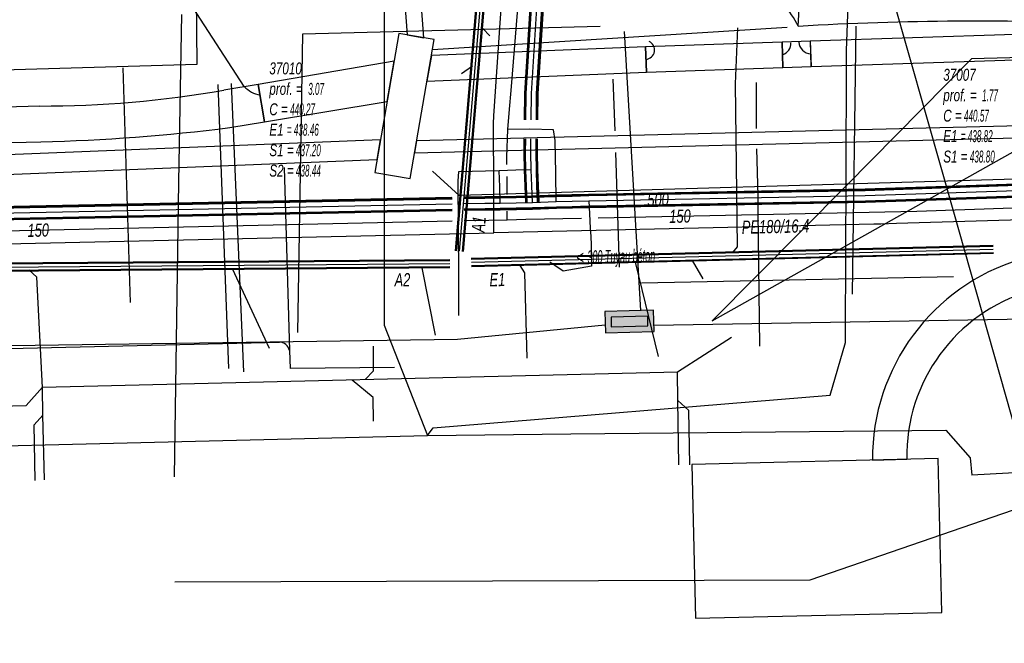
# Model space of a CAD drawing. Header units: metres. Extents: x 2695563 to 2696938, y 1260544 to 1262032.
# Tile 306 of 340: x 2696805 to 2696846, y 1261539 to 1261565. Entities that reach past the tile are written whole.
import ezdxf

# ---------------------------------------------------------------- set-up
doc = ezdxf.new("R2010")
doc.units = ezdxf.units.M
doc.header["$LTSCALE"] = 100
doc.linetypes.add('AUSGEZOGEN', pattern=[0])
doc.linetypes.add('STRICHLINIE2_S3', pattern=[0.25, 0.15, -0.1])
for name, color, linetype in [('CAD_Cadastre des conduites_Ouvrage_Conduite', 200, 'AUSGEZOGEN'), ('Eau portable_Cadastre des conduites_Conduite', 171, 'AUSGEZOGEN'), ('Eau potable_Cadastre des conduites_Conduite_Texte', 171, 'AUSGEZOGEN'), ('EU_Cadastre des conduites', 24, 'AUSGEZOGEN'), ('EU_Cadastre des conduites – Texte', 7, 'AUSGEZOGEN'), ('EU_Cadastre des conduites_Regard normalisé – Texte', 24, 'AUSGEZOGEN'), ('EU_Cadastre des conduites_Texte entrée-sortie', 24, 'AUSGEZOGEN'), ('Gaz_Cadastre des conduites_Conduite', 32, 'AUSGEZOGEN'), ('Gaz_Cadastre des conduites_Conduite_Texte', 32, 'AUSGEZOGEN'), ('Réseau électrique_Cadastre des conduite_Bord du tracé', 1, 'AUSGEZOGEN'), ('Réseau électrique_Cadastre des conduite_Tronçon de tracé', 1, 'AUSGEZOGEN'), ('Réseau électrique_Cadastre des conduites_Ouvrage_Surface-Ligne-Point', 1, 'AUSGEZOGEN'), ('TV_Cadastre des conduites_CONDUITE', 92, 'AUSGEZOGEN'), ('Télécommunications_SW_Cadastre des conduites_Bord du tracé', 94, 'AUSGEZOGEN'), ('Télécommunications_SW_Cadastre des conduites_Ouvrage', 94, 'AUSGEZOGEN')]:
    doc.layers.add(name, color=color, linetype=linetype)
doc.styles.add('ARIAL', font='arial.ttf')
pattern_1 = [(0, (2703955, 1269100), (4050, 4050), [4050, -4050]), (90, (2703955, 1269100), (-4050, 4050), [4050, -4050])]
pattern_2 = [(0, (2708005, 1273150), (6075, 6075), [6075, -6075]), (90, (2708005, 1273150), (-6075, 6075), [6075, -6075])]

# ---------------------------------------------------------------- blocks, each defined once
blk = doc.blocks.new('COMPLEXOBJECT_1630')
at = {"layer": 'Réseau électrique_Cadastre des conduite_Bord du tracé', "color": 1, "linetype": 'AUSGEZOGEN', "transparency": 33554687}
for p, q in [((6854.409, 11563.147), (6852.96, 11563.113)), ((6848.168, 11556.053), (6845.871, 11555.315)), ((6846.273, 11553.977), (6848.625, 11554.761)), ((6839.629, 11546.851), (6841.079, 11546.886))]:
    blk.add_line(p, q, dxfattribs=at)
for centre, radius, start, end in [((6845.146, 11563.273), 7.816, 304.9665, 358.8266), ((6845.303, 11563.232), 9.107, 303.063, 359.4654), ((6846.087, 11561.483), 5.815, 290.9685, 307.474), ((6846.516, 11560.933), 6.523, 288.8671, 305.1507), ((6848.416, 11546.905), 8.787, 106.8347, 180.3495), ((6848.335, 11547.019), 7.257, 106.5041, 181.052)]:
    blk.add_arc(centre, radius, start, end, dxfattribs=at)
blk = doc.blocks.new('COMPLEXOBJECT_1633')
at = {"layer": 'Réseau électrique_Cadastre des conduite_Bord du tracé', "color": 1, "linetype": 'AUSGEZOGEN', "transparency": 33554687}
blk.add_line((6812.504, 11560.875), (6813.97, 11561.118), dxfattribs=at)
for points in [[(6813.97, 11561.118), (6813.709, 11562.691), (6812.25, 11562.451)], [(6804.483, 11561.784), (6762.909, 11560.605), (6762.947, 11559.265), (6769.656, 11559.486), (6779.61, 11559.674), (6792.64, 11560.009), (6804.525, 11560.28)]]:
    blk.add_lwpolyline(points, dxfattribs=at)
for centre, radius, start, end in [((6804.485, 11607.32), 45.536, 269.9978, 279.8188), ((6802.784, 11637.427), 77.167, 271.29297, 277.23643)]:
    blk.add_arc(centre, radius, start, end, dxfattribs=at)
blk = doc.blocks.new('COMPLEXOBJECT_1848')
at = {"layer": 'Réseau électrique_Cadastre des conduite_Bord du tracé', "color": 1, "linetype": 'AUSGEZOGEN', "transparency": 33554687}
blk.add_line((6820.7, 11564.661), (6820.129, 11572.289), dxfattribs=at)
blk.add_lwpolyline([(6819.429, 11572.266), (6819.989, 11564.784), (6820.7, 11564.661)], dxfattribs=at)
blk = doc.blocks.new('COMPLEXOBJECT_2035')
at = {"layer": 'Réseau électrique_Cadastre des conduite_Tronçon de tracé', "color": 1, "linetype": 'AUSGEZOGEN', "transparency": 33554687}
blk.add_line((6813.119, 11562.615), (6810.927, 11565.975), dxfattribs=at)
blk.add_arc((6813.988, 11563.4), 1.171, 222.1186, 260.0355, dxfattribs=at)
blk = doc.blocks.new('COMPLEXOBJECT_2704')
at = {"layer": 'Réseau électrique_Cadastre des conduite_Tronçon de tracé', "color": 1, "linetype": 'AUSGEZOGEN', "transparency": 33554687}
for centre, radius, start, end in [((6829.841, 11560.318), 8.339, 51.2747, 70.7893), ((6832.637, 11563.297), 4.278, 25.6119, 55.5401)]:
    blk.add_arc(centre, radius, start, end, dxfattribs=at)

msp = doc.modelspace()

# ---------------------------------------------------------------- hatches: boundary and pattern name
at = {"layer": 'Réseau électrique_Cadastre des conduite_Bord du tracé', "lineweight": 18, "transparency": 33554687}
h = msp.add_hatch(dxfattribs=at)
h.set_pattern_fill('MUSTER', color=1, scale=6075, style=0, pattern_type=2)
h.set_pattern_definition(pattern_2)
h.paths.add_polyline_path([(2696821.67, 1261564.471), (2696821.099, 1261572.099), (2696821.096, 1261572.151), (2696821.093, 1261572.202), (2696821.091, 1261572.254), (2696821.089, 1261572.306), (2696821.087, 1261572.357), (2696821.085, 1261572.409), (2696821.083, 1261572.461), (2696821.082, 1261572.512), (2696821.081, 1261572.564), (2696821.08, 1261572.616), (2696821.079, 1261572.668), (2696821.079, 1261572.719), (2696821.079, 1261572.771), (2696821.079, 1261572.823), (2696821.079, 1261572.874), (2696821.079, 1261572.926), (2696821.08, 1261572.978), (2696821.081, 1261573.03), (2696821.082, 1261573.081), (2696821.083, 1261573.133), (2696821.085, 1261573.185), (2696821.087, 1261573.236), (2696821.089, 1261573.288), (2696821.091, 1261573.34), (2696821.094, 1261573.391), (2696821.097, 1261573.443), (2696821.1, 1261573.495), (2696821.103, 1261573.546), (2696821.106, 1261573.598), (2696821.11, 1261573.649), (2696821.114, 1261573.701), (2696823.158, 1261597.395), (2696825.552, 1261625.562), (2696828.028, 1261654.713), (2696827.33, 1261654.758), (2696824.849, 1261625.562), (2696822.461, 1261597.454), (2696820.414, 1261573.735), (2696820.41, 1261573.682), (2696820.406, 1261573.628), (2696820.403, 1261573.575), (2696820.399, 1261573.521), (2696820.396, 1261573.468), (2696820.393, 1261573.414), (2696820.391, 1261573.361), (2696820.388, 1261573.307), (2696820.386, 1261573.254), (2696820.384, 1261573.2), (2696820.383, 1261573.147), (2696820.381, 1261573.093), (2696820.38, 1261573.04), (2696820.379, 1261572.986), (2696820.378, 1261572.933), (2696820.378, 1261572.879), (2696820.378, 1261572.825), (2696820.378, 1261572.772), (2696820.378, 1261572.718), (2696820.378, 1261572.665), (2696820.379, 1261572.611), (2696820.38, 1261572.558), (2696820.381, 1261572.504), (2696820.382, 1261572.451), (2696820.384, 1261572.397), (2696820.386, 1261572.343), (2696820.388, 1261572.29), (2696820.39, 1261572.236), (2696820.393, 1261572.183), (2696820.396, 1261572.129), (2696820.399, 1261572.076), (2696820.959, 1261564.594)], flags=0)
h = msp.add_hatch(dxfattribs=at)
h.set_pattern_fill('MUSTER', color=1, scale=6075, style=0, pattern_type=2)
h.set_pattern_definition(pattern_2)
h.paths.add_polyline_path([(2696838.013, 1261563.262), (2696850.935, 1261563.683), (2696850.922, 1261564.752), (2696837.978, 1261564.331)], flags=0)
h = msp.add_hatch(dxfattribs=at)
h.set_pattern_fill('MUSTER', color=1, scale=6075, style=0, pattern_type=2)
h.set_pattern_definition(pattern_2)
h.paths.add_polyline_path([(2696821.795, 1261562.641), (2696831.064, 1261563.026), (2696831.02, 1261564.095), (2696821.983, 1261563.729)], flags=0)
h = msp.add_hatch(dxfattribs=at)
h.set_pattern_fill('MUSTER', color=1, scale=6075, style=0, pattern_type=2)
h.set_pattern_definition(pattern_2)
h.paths.add_polyline_path([(2696831.06, 1261563.026), (2696836.823, 1261563.224), (2696836.786, 1261564.294), (2696831.023, 1261564.095)], flags=0)
h = msp.add_hatch(dxfattribs=at)
h.set_pattern_fill('MUSTER', color=1, scale=6075, style=0, pattern_type=2)
h.set_pattern_definition(pattern_2)
h.paths.add_polyline_path([(2696836.822, 1261563.224), (2696838.012, 1261563.262), (2696837.979, 1261564.331), (2696836.788, 1261564.294)], flags=0)
h = msp.add_hatch(dxfattribs=at)
h.set_pattern_fill('MUSTER', color=1, scale=6075, style=0, pattern_type=2)
h.set_pattern_definition(pattern_2)
h.paths.add_polyline_path([(2696814.94, 1261560.928), (2696820.12, 1261561.788), (2696820.413, 1261563.487), (2696814.679, 1261562.501)], flags=0)
h = msp.add_hatch(dxfattribs=at)
h.set_pattern_fill('MUSTER', color=1, scale=6075, style=0, pattern_type=2)
h.set_pattern_definition(pattern_2)
h.paths.add_polyline_path([(2696855.379, 1261562.957), (2696853.93, 1261562.923), (2696853.922, 1261562.686), (2696853.906, 1261562.45), (2696853.883, 1261562.214), (2696853.853, 1261561.979), (2696853.816, 1261561.745), (2696853.772, 1261561.512), (2696853.721, 1261561.28), (2696853.663, 1261561.051), (2696853.598, 1261560.823), (2696853.526, 1261560.597), (2696853.447, 1261560.373), (2696853.361, 1261560.152), (2696853.269, 1261559.934), (2696853.17, 1261559.719), (2696853.065, 1261559.506), (2696852.954, 1261559.297), (2696852.836, 1261559.092), (2696852.711, 1261558.89), (2696852.581, 1261558.692), (2696852.445, 1261558.498), (2696852.303, 1261558.308), (2696852.156, 1261558.122), (2696852.002, 1261557.942), (2696851.844, 1261557.765), (2696851.68, 1261557.594), (2696851.511, 1261557.428), (2696851.337, 1261557.267), (2696851.158, 1261557.111), (2696850.975, 1261556.961), (2696850.787, 1261556.817), (2696850.595, 1261556.678), (2696850.552, 1261556.645), (2696850.509, 1261556.613), (2696850.465, 1261556.581), (2696850.421, 1261556.55), (2696850.377, 1261556.519), (2696850.332, 1261556.488), (2696850.288, 1261556.458), (2696850.242, 1261556.428), (2696850.197, 1261556.399), (2696850.151, 1261556.37), (2696850.106, 1261556.341), (2696850.059, 1261556.313), (2696850.013, 1261556.285), (2696849.966, 1261556.258), (2696849.919, 1261556.231), (2696849.872, 1261556.205), (2696849.825, 1261556.179), (2696849.777, 1261556.153), (2696849.729, 1261556.128), (2696849.681, 1261556.104), (2696849.633, 1261556.08), (2696849.584, 1261556.056), (2696849.536, 1261556.033), (2696849.487, 1261556.01), (2696849.437, 1261555.987), (2696849.388, 1261555.966), (2696849.338, 1261555.944), (2696849.289, 1261555.923), (2696849.239, 1261555.903), (2696849.188, 1261555.883), (2696849.138, 1261555.863), (2696846.841, 1261555.125), (2696846.495, 1261555.012), (2696846.154, 1261554.886), (2696845.819, 1261554.745), (2696845.49, 1261554.591), (2696845.167, 1261554.423), (2696844.852, 1261554.241), (2696844.544, 1261554.047), (2696844.245, 1261553.841), (2696843.955, 1261553.622), (2696843.673, 1261553.391), (2696843.402, 1261553.149), (2696843.141, 1261552.896), (2696842.89, 1261552.632), (2696842.651, 1261552.359), (2696842.423, 1261552.075), (2696842.208, 1261551.782), (2696842.004, 1261551.481), (2696841.813, 1261551.172), (2696841.635, 1261550.854), (2696841.47, 1261550.53), (2696841.319, 1261550.199), (2696841.182, 1261549.863), (2696841.059, 1261549.52), (2696840.95, 1261549.174), (2696840.855, 1261548.822), (2696840.775, 1261548.468), (2696840.71, 1261548.11), (2696840.66, 1261547.75), (2696840.625, 1261547.388), (2696840.604, 1261547.025), (2696840.599, 1261546.661), (2696842.049, 1261546.696), (2696842.05, 1261547.001), (2696842.063, 1261547.305), (2696842.09, 1261547.608), (2696842.129, 1261547.91), (2696842.18, 1261548.21), (2696842.245, 1261548.508), (2696842.321, 1261548.803), (2696842.41, 1261549.094), (2696842.511, 1261549.381), (2696842.624, 1261549.664), (2696842.749, 1261549.942), (2696842.886, 1261550.214), (2696843.033, 1261550.481), (2696843.192, 1261550.741), (2696843.362, 1261550.994), (2696843.542, 1261551.239), (2696843.732, 1261551.477), (2696843.932, 1261551.707), (2696844.141, 1261551.928), (2696844.359, 1261552.14), (2696844.587, 1261552.343), (2696844.822, 1261552.536), (2696845.066, 1261552.719), (2696845.316, 1261552.892), (2696845.574, 1261553.054), (2696845.839, 1261553.205), (2696846.109, 1261553.345), (2696846.386, 1261553.473), (2696846.667, 1261553.59), (2696846.953, 1261553.694), (2696847.243, 1261553.787), (2696849.595, 1261554.571), (2696849.651, 1261554.591), (2696849.708, 1261554.611), (2696849.764, 1261554.631), (2696849.82, 1261554.652), (2696849.876, 1261554.674), (2696849.931, 1261554.696), (2696849.986, 1261554.719), (2696850.042, 1261554.742), (2696850.097, 1261554.766), (2696850.151, 1261554.79), (2696850.206, 1261554.815), (2696850.26, 1261554.84), (2696850.314, 1261554.866), (2696850.368, 1261554.892), (2696850.421, 1261554.918), (2696850.474, 1261554.946), (2696850.527, 1261554.973), (2696850.58, 1261555.001), (2696850.633, 1261555.03), (2696850.685, 1261555.059), (2696850.737, 1261555.089), (2696850.789, 1261555.119), (2696850.84, 1261555.149), (2696850.891, 1261555.18), (2696850.942, 1261555.212), (2696850.993, 1261555.244), (2696851.043, 1261555.276), (2696851.093, 1261555.309), (2696851.143, 1261555.342), (2696851.192, 1261555.376), (2696851.241, 1261555.41), (2696851.481, 1261555.572), (2696851.715, 1261555.741), (2696851.944, 1261555.917), (2696852.168, 1261556.101), (2696852.385, 1261556.292), (2696852.596, 1261556.489), (2696852.801, 1261556.693), (2696853, 1261556.904), (2696853.191, 1261557.12), (2696853.376, 1261557.343), (2696853.553, 1261557.571), (2696853.723, 1261557.805), (2696853.886, 1261558.044), (2696854.04, 1261558.289), (2696854.187, 1261558.538), (2696854.326, 1261558.791), (2696854.457, 1261559.049), (2696854.58, 1261559.311), (2696854.694, 1261559.576), (2696854.8, 1261559.846), (2696854.897, 1261560.118), (2696854.986, 1261560.393), (2696855.065, 1261560.671), (2696855.136, 1261560.952), (2696855.198, 1261561.234), (2696855.251, 1261561.518), (2696855.295, 1261561.804), (2696855.33, 1261562.091), (2696855.355, 1261562.379), (2696855.372, 1261562.668)], flags=0)
h = msp.add_hatch(dxfattribs=at)
h.set_pattern_fill('MUSTER', color=1, scale=6075, style=0, pattern_type=2)
h.set_pattern_definition(pattern_2)
h.paths.add_polyline_path([(2696814.94, 1261560.928), (2696814.679, 1261562.501), (2696813.22, 1261562.261), (2696812.972, 1261562.219), (2696812.723, 1261562.178), (2696812.475, 1261562.138), (2696812.226, 1261562.1), (2696811.977, 1261562.063), (2696811.727, 1261562.028), (2696811.478, 1261561.994), (2696811.228, 1261561.962), (2696810.978, 1261561.93), (2696810.728, 1261561.9), (2696810.478, 1261561.872), (2696810.228, 1261561.845), (2696809.978, 1261561.819), (2696809.727, 1261561.795), (2696809.476, 1261561.772), (2696809.225, 1261561.75), (2696808.974, 1261561.73), (2696808.723, 1261561.711), (2696808.472, 1261561.694), (2696808.221, 1261561.678), (2696807.97, 1261561.663), (2696807.718, 1261561.65), (2696807.467, 1261561.638), (2696807.215, 1261561.628), (2696806.963, 1261561.619), (2696806.712, 1261561.611), (2696806.46, 1261561.605), (2696806.208, 1261561.6), (2696805.957, 1261561.597), (2696805.705, 1261561.595), (2696805.453, 1261561.594), (2696763.879, 1261560.415), (2696763.917, 1261559.075), (2696770.626, 1261559.296), (2696780.58, 1261559.484), (2696793.61, 1261559.819), (2696805.495, 1261560.09), (2696805.753, 1261560.096), (2696806.011, 1261560.103), (2696806.269, 1261560.111), (2696806.527, 1261560.12), (2696806.785, 1261560.13), (2696807.043, 1261560.141), (2696807.301, 1261560.152), (2696807.559, 1261560.164), (2696807.817, 1261560.177), (2696808.075, 1261560.191), (2696808.333, 1261560.206), (2696808.591, 1261560.222), (2696808.848, 1261560.239), (2696809.106, 1261560.256), (2696809.363, 1261560.275), (2696809.621, 1261560.294), (2696809.878, 1261560.314), (2696810.136, 1261560.335), (2696810.393, 1261560.356), (2696810.65, 1261560.379), (2696810.907, 1261560.403), (2696811.164, 1261560.427), (2696811.421, 1261560.452), (2696811.678, 1261560.478), (2696811.935, 1261560.505), (2696812.192, 1261560.533), (2696812.449, 1261560.562), (2696812.705, 1261560.591), (2696812.961, 1261560.622), (2696813.218, 1261560.653), (2696813.474, 1261560.685)], flags=0)
h = msp.add_hatch(dxfattribs=at)
h.set_pattern_fill('MUSTER', color=1, scale=6075, style=0, pattern_type=2)
h.set_pattern_definition(pattern_2)
h.paths.add_polyline_path([(2696821.276, 1261559.621), (2696853.464, 1261560.419), (2696853.626, 1261560.923), (2696821.362, 1261560.123)], flags=0)
h = msp.add_hatch(dxfattribs=at)
h.set_pattern_fill('MUSTER', color=1, scale=6075, style=0, pattern_type=2)
h.set_pattern_definition(pattern_2)
h.paths.add_polyline_path([(2696785.533, 1261557.969), (2696819.699, 1261559.34), (2696819.842, 1261560.166), (2696785.5, 1261558.788)], flags=0)
at = {"layer": 'Réseau électrique_Cadastre des conduites_Ouvrage_Surface-Ligne-Point', "lineweight": 18, "transparency": 33554687}
h = msp.add_hatch(dxfattribs=at)
h.set_pattern_fill('MUSTER', color=1, scale=4050, style=0, pattern_type=2)
h.set_pattern_definition(pattern_1)
h.paths.add_polyline_path([(2696821.089, 1261558.538), (2696822.098, 1261564.398), (2696820.614, 1261564.653), (2696819.605, 1261558.794)], flags=0)
h = msp.add_hatch(dxfattribs=at)
h.set_pattern_fill('MUSTER', color=1, scale=4050, style=0, pattern_type=2)
h.set_pattern_definition(pattern_1)
h.paths.add_polyline_path([(2696833.129, 1261540), (2696843.525, 1261540.243), (2696843.379, 1261546.728), (2696832.973, 1261546.478)], flags=0)
at = {"layer": 'Télécommunications_SW_Cadastre des conduites_Ouvrage', "transparency": 33554687}
for points in [[(2696831.383, 1261552.084), (2696831.361, 1261552.984), (2696829.312, 1261552.933), (2696829.334, 1261552.033)], [(2696831.127, 1261552.328), (2696831.117, 1261552.728), (2696829.568, 1261552.689), (2696829.578, 1261552.289)]]:
    msp.add_hatch(color=7, dxfattribs=at).paths.add_polyline_path(points)

# ---------------------------------------------------------------- linework, layer by layer
at = {"layer": 'CAD_Cadastre des conduites_Ouvrage_Conduite', "color": 200, "linetype": 'AUSGEZOGEN', "transparency": 33554687}
for p, q in [((2696812.97, 1261562.5), (2696813.42, 1261550.53)), ((2696814.07, 1261550.38), (2696813.55, 1261562.54))]:
    msp.add_line(p, q, dxfattribs=at)
at = {"layer": 'Eau portable_Cadastre des conduites_Conduite', "linetype": 'AUSGEZOGEN', "transparency": 33554687}
for p, q in [((2696825.925, 1261562.143), (2696826.322, 1261568.515)), ((2696825.956, 1261562.142), (2696826.353, 1261568.512)), ((2696825.988, 1261562.14), (2696826.384, 1261568.51)), ((2696826.424, 1261562.112), (2696826.82, 1261568.476)), ((2696826.456, 1261562.11), (2696826.851, 1261568.474)), ((2696826.487, 1261562.109), (2696826.882, 1261568.471)), ((2696825.915, 1261561.014), (2696825.925, 1261562.129)), ((2696825.946, 1261561.013), (2696825.956, 1261562.128)), ((2696825.977, 1261561.013), (2696825.987, 1261562.128)), ((2696826.415, 1261561.009), (2696826.425, 1261562.124)), ((2696826.446, 1261561.009), (2696826.456, 1261562.124)), ((2696826.477, 1261561.008), (2696826.487, 1261562.123)), ((2696825.902, 1261559.619), (2696825.907, 1261560.214)), ((2696825.933, 1261559.62), (2696825.938, 1261560.214)), ((2696825.964, 1261559.62), (2696825.969, 1261560.214)), ((2696826.402, 1261559.622), (2696826.407, 1261560.21)), ((2696826.433, 1261559.622), (2696826.438, 1261560.21)), ((2696826.464, 1261559.623), (2696826.469, 1261560.21)), ((2696825.916, 1261558.893), (2696825.902, 1261559.619)), ((2696825.947, 1261558.894), (2696825.933, 1261559.62)), ((2696825.978, 1261558.895), (2696825.964, 1261559.62)), ((2696826.416, 1261558.907), (2696826.402, 1261559.622)), ((2696826.447, 1261558.908), (2696826.433, 1261559.622)), ((2696826.478, 1261558.909), (2696826.464, 1261559.623)), ((2696825.942, 1261558.216), (2696825.916, 1261558.893)), ((2696825.973, 1261558.217), (2696825.947, 1261558.894)), ((2696826.004, 1261558.219), (2696825.978, 1261558.895)), ((2696826.442, 1261558.235), (2696826.416, 1261558.907)), ((2696826.473, 1261558.237), (2696826.447, 1261558.908)), ((2696826.504, 1261558.238), (2696826.478, 1261558.909)), ((2696840.289, 1261558.097), (2696857.097, 1261558.666)), ((2696840.291, 1261558.066), (2696857.098, 1261558.635)), ((2696825.969, 1261557.52), (2696825.942, 1261558.216)), ((2696826, 1261557.521), (2696825.973, 1261558.217)), ((2696826.031, 1261557.523), (2696826.004, 1261558.219)), ((2696826.469, 1261557.539), (2696826.442, 1261558.235)), ((2696826.5, 1261557.541), (2696826.473, 1261558.237)), ((2696826.531, 1261557.542), (2696826.504, 1261558.238)), ((2696840.292, 1261558.035), (2696857.099, 1261558.604)), ((2696824.882, 1261557.784), (2696825.559, 1261557.798)), ((2696825.559, 1261557.798), (2696826.244, 1261557.812)), ((2696826.241, 1261557.812), (2696827.245, 1261557.843)), ((2696826.242, 1261557.781), (2696827.246, 1261557.812)), ((2696827.246, 1261557.843), (2696827.919, 1261557.862)), ((2696827.247, 1261557.812), (2696827.92, 1261557.831)), ((2696827.248, 1261557.781), (2696827.921, 1261557.8)), ((2696827.919, 1261557.862), (2696828.622, 1261557.882)), ((2696827.92, 1261557.831), (2696828.623, 1261557.851)), ((2696827.921, 1261557.8), (2696828.624, 1261557.82)), ((2696828.625, 1261557.882), (2696840.294, 1261558.097)), ((2696828.625, 1261557.851), (2696840.294, 1261558.066)), ((2696828.626, 1261557.82), (2696840.295, 1261558.035)), ((2696840.306, 1261557.597), (2696857.111, 1261558.166)), ((2696840.307, 1261557.566), (2696857.112, 1261558.135)), ((2696840.309, 1261557.535), (2696857.113, 1261558.104)), ((2696779.218, 1261556.849), (2696822.854, 1261557.748)), ((2696779.225, 1261556.818), (2696822.855, 1261557.717)), ((2696779.232, 1261556.787), (2696822.855, 1261557.686)), ((2696823.354, 1261557.759), (2696824.241, 1261557.777)), ((2696823.355, 1261557.728), (2696824.241, 1261557.746)), ((2696823.356, 1261557.697), (2696824.242, 1261557.715)), ((2696824.241, 1261557.777), (2696824.882, 1261557.784)), ((2696824.241, 1261557.746), (2696824.882, 1261557.753)), ((2696824.242, 1261557.715), (2696824.883, 1261557.722)), ((2696824.882, 1261557.753), (2696825.56, 1261557.767)), ((2696824.883, 1261557.722), (2696825.561, 1261557.736)), ((2696825.56, 1261557.767), (2696826.245, 1261557.781)), ((2696825.561, 1261557.736), (2696826.246, 1261557.75)), ((2696826.243, 1261557.75), (2696827.247, 1261557.781)), ((2696827.933, 1261557.362), (2696828.636, 1261557.382)), ((2696828.634, 1261557.382), (2696840.303, 1261557.597)), ((2696828.635, 1261557.351), (2696840.304, 1261557.566)), ((2696828.635, 1261557.32), (2696840.304, 1261557.535)), ((2696779.326, 1261556.351), (2696822.865, 1261557.248)), ((2696779.333, 1261556.32), (2696822.865, 1261557.217)), ((2696779.34, 1261556.289), (2696822.866, 1261557.186)), ((2696823.364, 1261557.259), (2696824.248, 1261557.277)), ((2696823.365, 1261557.228), (2696824.249, 1261557.246)), ((2696823.366, 1261557.197), (2696824.249, 1261557.215)), ((2696824.248, 1261557.277), (2696824.889, 1261557.284)), ((2696824.249, 1261557.246), (2696824.89, 1261557.253)), ((2696824.249, 1261557.215), (2696824.89, 1261557.222)), ((2696824.889, 1261557.284), (2696825.569, 1261557.298)), ((2696824.89, 1261557.253), (2696825.57, 1261557.267)), ((2696824.89, 1261557.222), (2696825.571, 1261557.236)), ((2696825.569, 1261557.298), (2696826.254, 1261557.312)), ((2696825.57, 1261557.267), (2696826.255, 1261557.281)), ((2696825.571, 1261557.236), (2696826.256, 1261557.25)), ((2696826.257, 1261557.312), (2696827.261, 1261557.343)), ((2696826.258, 1261557.281), (2696827.262, 1261557.312)), ((2696826.259, 1261557.25), (2696827.263, 1261557.281)), ((2696827.26, 1261557.343), (2696827.933, 1261557.362)), ((2696827.261, 1261557.312), (2696827.934, 1261557.331)), ((2696827.262, 1261557.281), (2696827.935, 1261557.3)), ((2696827.934, 1261557.331), (2696828.637, 1261557.351)), ((2696827.935, 1261557.3), (2696828.638, 1261557.32))]:
    msp.add_line(p, q, dxfattribs=at)
at = {"layer": 'Eau portable_Cadastre des conduites_Conduite', "color": 255, "linetype": 'AUSGEZOGEN', "transparency": 33554687}
for p, q in [((2696826.206, 1261562.126), (2696826.602, 1261568.493)), ((2696826.196, 1261561.011), (2696826.206, 1261562.126)), ((2696826.183, 1261559.621), (2696826.188, 1261560.212)), ((2696826.197, 1261558.901), (2696826.183, 1261559.621)), ((2696826.223, 1261558.227), (2696826.197, 1261558.901)), ((2696826.25, 1261557.531), (2696826.223, 1261558.227)), ((2696840.299, 1261557.816), (2696857.105, 1261558.385)), ((2696828.63, 1261557.601), (2696840.299, 1261557.816)), ((2696779.279, 1261556.569), (2696822.86, 1261557.467)), ((2696823.36, 1261557.478), (2696824.245, 1261557.496)), ((2696824.245, 1261557.496), (2696824.886, 1261557.503)), ((2696824.886, 1261557.503), (2696825.565, 1261557.517)), ((2696825.565, 1261557.517), (2696826.25, 1261557.531)), ((2696826.25, 1261557.531), (2696827.254, 1261557.562)), ((2696827.254, 1261557.562), (2696827.927, 1261557.581)), ((2696827.927, 1261557.581), (2696828.63, 1261557.601))]:
    msp.add_line(p, q, dxfattribs=at)
at = {"layer": 'Eau portable_Cadastre des conduites_Conduite', "color": 7, "linetype": 'AUSGEZOGEN', "transparency": 33554687}
for p, q in [((2696825.182, 1261557.865), (2696825.178, 1261558.625)), ((2696825.187, 1261556.801), (2696825.185, 1261557.165)), ((2696829.02, 1261556.881), (2696842.478, 1261557.161))]:
    msp.add_line(p, q, dxfattribs=at)
for points in [[(2696825.366, 1261562.415), (2696825.824, 1261568.155), (2696825.874, 1261569.149), (2696826.423, 1261574.564), (2696827.967, 1261592.095), (2696828.571, 1261599.922), (2696829.128, 1261606.365), (2696829.195, 1261607.135)], [(2696825.215, 1261560.608), (2696825.272, 1261561.295), (2696825.366, 1261562.415)], [(2696825.176, 1261559.125), (2696825.174, 1261559.457), (2696825.215, 1261560.608)], [(2696827.254, 1261557.562), (2696827.236, 1261558.758), (2696827.215, 1261560.139), (2696827.136, 1261560.587), (2696826.134, 1261560.613), (2696825.215, 1261560.608)], [(2696826.197, 1261558.901), (2696825.546, 1261558.885), (2696824.85, 1261558.867), (2696823.134, 1261558.817), (2696823.105, 1261558.439), (2696823.126, 1261554.423), (2696823.135, 1261552.757)], [(2696824.886, 1261557.503), (2696824.868, 1261558.181), (2696824.85, 1261558.867)], [(2696828.63, 1261557.601), (2696828.66, 1261557.042), (2696828.693, 1261556.443), (2696828.712, 1261556.093), (2696828.731, 1261555.747), (2696828.748, 1261554.848), (2696827.551, 1261554.631), (2696827.196, 1261554.873), (2696826.989, 1261555.014)], [(2696842.478, 1261557.161), (2696850.164, 1261557.425), (2696850.514, 1261557.437)], [(2696763.042, 1261548.13), (2696763.457, 1261548.529), (2696763.855, 1261548.912), (2696765.993, 1261549.807), (2696774.564, 1261553.749), (2696775.654, 1261554.284), (2696779.407, 1261555.788), (2696822.864, 1261556.75)], [(2696823.364, 1261556.761), (2696824.408, 1261556.784), (2696825.187, 1261556.801)], [(2696825.187, 1261556.801), (2696825.969, 1261556.817), (2696828.32, 1261556.866)]]:
    msp.add_lwpolyline(points, dxfattribs=at)
at = {"layer": 'EU_Cadastre des conduites', "linetype": 'AUSGEZOGEN', "transparency": 33554687}
for p, q in [((2696823.005, 1261555.491), (2696827.446, 1261607.972)), ((2696823.025, 1261555.49), (2696827.466, 1261607.971)), ((2696823.044, 1261555.488), (2696827.485, 1261607.969)), ((2696823.304, 1261555.466), (2696827.745, 1261607.947)), ((2696823.323, 1261555.464), (2696827.764, 1261607.945)), ((2696823.343, 1261555.463), (2696827.784, 1261607.944)), ((2696845.695, 1261555.71), (2696823.668, 1261555.16)), ((2696845.695, 1261555.69), (2696823.668, 1261555.14)), ((2696845.696, 1261555.67), (2696823.669, 1261555.12)), ((2696845.702, 1261555.41), (2696823.675, 1261554.86)), ((2696845.703, 1261555.39), (2696823.676, 1261554.84)), ((2696845.703, 1261555.37), (2696823.676, 1261554.82)), ((2696822.764, 1261555.109), (2696776.056, 1261554.75)), ((2696822.764, 1261555.089), (2696776.056, 1261554.73)), ((2696822.764, 1261555.069), (2696776.056, 1261554.71)), ((2696822.766, 1261554.809), (2696776.058, 1261554.45)), ((2696822.766, 1261554.789), (2696776.058, 1261554.43)), ((2696822.766, 1261554.769), (2696776.058, 1261554.41))]:
    msp.add_line(p, q, dxfattribs=at)
at = {"layer": 'EU_Cadastre des conduites', "color": 255, "transparency": 33554687}
for p, q in [((2696823.174, 1261555.477), (2696827.615, 1261607.958)), ((2696845.699, 1261555.54), (2696823.672, 1261554.99)), ((2696822.765, 1261554.939), (2696776.057, 1261554.58))]:
    msp.add_line(p, q, dxfattribs=at)
at = {"layer": 'EU_Cadastre des conduites', "color": 24, "linetype": 'AUSGEZOGEN', "transparency": 33554687}
for p, q in [((2696812.03, 1261567.8), (2696812.09, 1261563.34)), ((2696824.448, 1261564.557), (2696824.163, 1261564.862)), ((2696834.91, 1261564.89), (2696834.8, 1261562.53)), ((2696823.253, 1261562.971), (2696823.721, 1261563.296)), ((2696831.572, 1261551.032), (2696830.604, 1261555.017)), ((2696833.454, 1261554.306), (2696833.005, 1261555.079)), ((2696815.159, 1261551.372), (2696813.591, 1261554.724)), ((2696822.158, 1261551.938), (2696821.59, 1261554.777)), ((2696834.654, 1261551.829), (2696832.367, 1261550.365)), ((2696832.367, 1261550.365), (2696805.568, 1261549.724)), ((2696832.38, 1261549.17), (2696832.367, 1261550.365)), ((2696805.592, 1261548.559), (2696805.568, 1261549.724)), ((2696832.43, 1261546.47), (2696832.38, 1261549.17)), ((2696805.65, 1261545.83), (2696805.592, 1261548.559))]:
    msp.add_line(p, q, dxfattribs=at)
for points in [[(2696812.09, 1261563.34), (2696783.641, 1261562.522), (2696781.85, 1261562.47), (2696776.32, 1261562.33)], [(2696834.8, 1261562.53), (2696834.891, 1261555.659), (2696834.695, 1261555.423)], [(2696805.568, 1261549.724), (2696805.338, 1261554.378), (2696805, 1261554.69)], [(2696826.024, 1261550.966), (2696825.922, 1261554.555), (2696825.725, 1261554.871)], [(2696819.533, 1261551.466), (2696819.533, 1261550.419), (2696819.203, 1261550.081)], [(2696819.542, 1261548.311), (2696819.531, 1261549.307), (2696818.637, 1261550.037)], [(2696789.25, 1261548.875), (2696789.756, 1261548.603), (2696804.88, 1261548.959), (2696805.568, 1261549.732)], [(2696832.89, 1261546.47), (2696832.85, 1261548.76), (2696832.38, 1261549.17)], [(2696805.26, 1261545.81), (2696805.22, 1261548.15), (2696805.592, 1261548.559)]]:
    msp.add_lwpolyline(points, dxfattribs=at)
at = {"layer": 'Gaz_Cadastre des conduites_Conduite', "color": 32, "linetype": 'AUSGEZOGEN', "transparency": 33554687}
for points in [[(2696824.605, 1261560.861), (2696824.627, 1261561.184), (2696824.903, 1261565.295), (2696824.928, 1261565.664)], [(2696824.626, 1261556.243), (2696824.617, 1261558.133), (2696824.616, 1261558.403), (2696824.606, 1261560.573), (2696824.605, 1261560.861)], [(2696854.107, 1261557.002), (2696841.616, 1261556.638), (2696840.957, 1261556.619)], [(2696840.957, 1261556.619), (2696840.657, 1261556.612), (2696824.626, 1261556.243)], [(2696762.852, 1261547.161), (2696763.924, 1261548.274), (2696765.878, 1261549.005), (2696767.489, 1261549.665), (2696769.061, 1261550.232), (2696770.706, 1261550.777), (2696772.28, 1261551.247), (2696773.983, 1261551.718), (2696788.418, 1261555.426), (2696824.626, 1261556.243)]]:
    msp.add_lwpolyline(points, dxfattribs=at)
at = {"layer": 'Réseau électrique_Cadastre des conduite_Bord du tracé', "color": 1, "linetype": 'AUSGEZOGEN', "transparency": 33554687}
for points in [[(2696838.013, 1261563.262), (2696850.935, 1261563.683), (2696850.922, 1261564.752), (2696837.978, 1261564.331), (2696838.013, 1261563.262)], [(2696821.795, 1261562.641), (2696831.064, 1261563.026), (2696831.02, 1261564.095), (2696821.983, 1261563.729), (2696821.795, 1261562.641)], [(2696831.06, 1261563.026), (2696836.823, 1261563.224), (2696836.786, 1261564.294), (2696831.023, 1261564.095), (2696831.06, 1261563.026)], [(2696836.822, 1261563.224), (2696838.012, 1261563.262), (2696837.979, 1261564.331), (2696836.788, 1261564.294), (2696836.822, 1261563.224)], [(2696814.94, 1261560.928), (2696820.12, 1261561.788), (2696820.413, 1261563.487), (2696814.679, 1261562.501), (2696814.94, 1261560.928)], [(2696821.276, 1261559.621), (2696853.464, 1261560.419), (2696853.626, 1261560.923), (2696821.362, 1261560.123), (2696821.276, 1261559.621)], [(2696785.533, 1261557.969), (2696819.699, 1261559.34), (2696819.842, 1261560.166), (2696785.5, 1261558.788), (2696785.533, 1261557.969)]]:
    msp.add_lwpolyline(points, close=True, dxfattribs=at)
at = {"layer": 'Réseau électrique_Cadastre des conduite_Tronçon de tracé', "color": 1, "linetype": 'AUSGEZOGEN', "transparency": 33554687}
for p, q in [((2696837.465, 1261564.956), (2696837.807, 1261570.982)), ((2696840.503, 1261569.517), (2696843.516, 1261558.914)), ((2696811.434, 1261565.45), (2696811.318, 1261558.4)), ((2696839.755, 1261553.659), (2696839.91, 1261564.968)), ((2696809.279, 1261553.316), (2696808.978, 1261563.204)), ((2696829.746, 1261560.548), (2696829.664, 1261562.73)), ((2696835.712, 1261560.652), (2696835.701, 1261562.593)), ((2696829.927, 1261554.802), (2696829.769, 1261559.634)), ((2696823.158, 1261557.826), (2696822.036, 1261558.852)), ((2696851.748, 1261558.661), (2696823.158, 1261557.826)), ((2696844.024, 1261554.397), (2696830.851, 1261554.13)), ((2696820.423, 1261550.572), (2696816.045, 1261550.527))]:
    msp.add_line(p, q, dxfattribs=at)
at = {"layer": 'Réseau électrique_Cadastre des conduite_Tronçon de tracé', "color": 1, "linetype": 'STRICHLINIE2_S3', "transparency": 33554687}
msp.add_line((2696822.025, 1261563.975), (2696837.465, 1261564.956), dxfattribs=at)
at = {"layer": 'Réseau électrique_Cadastre des conduite_Tronçon de tracé', "color": 1, "linetype": 'AUSGEZOGEN', "transparency": 33554687}
for points in [[(2696835.842, 1261551.464), (2696835.771, 1261557.13), (2696835.771, 1261557.806), (2696835.727, 1261559.788)], [(2696816.045, 1261550.527), (2696816.016, 1261551.281), (2696815.785, 1261559.009)], [(2696787.801, 1261550.291), (2696793.645, 1261551.065), (2696802.335, 1261551.33), (2696815.572, 1261551.643)]]:
    msp.add_lwpolyline(points, dxfattribs=at)
for centre, radius, start, end in [((2696844.967, 1261436.176), 128.998, 87.35592, 93.33403), ((2696831.003, 1261563.958), 0.4, 275.6136, 64.8266), ((2696836.639, 1261564.252), 0.521, 288.6324, 1.6262), ((2696838.02, 1261564.325), 0.53, 183.2876, 267.2836), ((2696815.543, 1261551.184), 0.46, 12.0253, 86.4367)]:
    msp.add_arc(centre, radius, start, end, dxfattribs=at)
at = {"layer": 'Réseau électrique_Cadastre des conduites_Ouvrage_Surface-Ligne-Point', "color": 1, "linetype": 'AUSGEZOGEN', "transparency": 33554687}
for p, q in [((2696843.516, 1261558.914), (2696846.954, 1261546.813)), ((2696811.318, 1261558.4), (2696811.134, 1261545.954))]:
    msp.add_line(p, q, dxfattribs=at)
for points in [[(2696821.089, 1261558.538), (2696822.098, 1261564.398), (2696820.614, 1261564.653), (2696819.605, 1261558.794), (2696821.089, 1261558.538)], [(2696833.129, 1261540), (2696843.525, 1261540.243), (2696843.379, 1261546.728), (2696832.973, 1261546.478), (2696833.129, 1261540)]]:
    msp.add_lwpolyline(points, close=True, dxfattribs=at)
at = {"layer": 'TV_Cadastre des conduites_CONDUITE', "color": 92, "linetype": 'AUSGEZOGEN', "transparency": 33554687}
msp.add_line((2696850.961, 1261546.35), (2696844.801, 1261546.032), dxfattribs=at)
for points in [[(2696824.94, 1261625.496), (2696819.994, 1261570.04), (2696819.994, 1261552.354), (2696821.821, 1261547.697)], [(2696821.821, 1261547.697), (2696822.054, 1261548.018), (2696838.813, 1261549.408), (2696839.458, 1261551.625), (2696839.475, 1261555.702), (2696839.486, 1261558.235), (2696839.509, 1261563.931), (2696839.721, 1261569.668), (2696839.838, 1261570.713)], [(2696892.343, 1261564.826), (2696844.784, 1261563.581), (2696839.486, 1261558.235), (2696833.836, 1261552.534)], [(2696833.836, 1261552.534), (2696839.475, 1261555.702), (2696849.814, 1261561.51), (2696850.782, 1261552.706)], [(2696821.821, 1261547.697), (2696827.872, 1261547.768), (2696843.7, 1261547.924), (2696844.723, 1261546.762), (2696844.801, 1261546.032)], [(2696794.185, 1261514.021), (2696791.537, 1261520.451), (2696788.037, 1261542.715), (2696788.388, 1261546.884), (2696821.821, 1261547.697)]]:
    msp.add_lwpolyline(points, dxfattribs=at)
at = {"layer": 'Télécommunications_SW_Cadastre des conduites_Bord du tracé', "color": 94, "linetype": 'AUSGEZOGEN', "transparency": 33554687}
for p, q in [((2696830.117, 1261564.74), (2696830.806, 1261552.97)), ((2696831.377, 1261552.357), (2696850.388, 1261552.67))]:
    msp.add_line(p, q, dxfattribs=at)
for points in [[(2696829.111, 1261564.95), (2696816.541, 1261564.62), (2696816.34, 1261552.05)], [(2696829.326, 1261552.35), (2696823.088, 1261551.744), (2696800.29, 1261551.423), (2696786.271, 1261548.829), (2696753.176, 1261532.512)], [(2696811.161, 1261541.53), (2696837.971, 1261541.61), (2696850.802, 1261546.031)]]:
    msp.add_lwpolyline(points, dxfattribs=at)
at = {"layer": 'Télécommunications_SW_Cadastre des conduites_Ouvrage', "color": 94, "transparency": 33554687}
for points in [[(2696831.383, 1261552.084), (2696831.361, 1261552.984), (2696829.312, 1261552.933), (2696829.334, 1261552.033), (2696831.383, 1261552.084)], [(2696831.127, 1261552.328), (2696831.117, 1261552.728), (2696829.568, 1261552.689), (2696829.578, 1261552.289), (2696831.127, 1261552.328)]]:
    msp.add_lwpolyline(points, close=True, dxfattribs=at)

# ---------------------------------------------------------------- block references
at = {"layer": 'Réseau électrique_Cadastre des conduite_Bord du tracé', "color": 1, "linetype": 'AUSGEZOGEN', "lineweight": -3, "transparency": 33554687}
for name in ['COMPLEXOBJECT_1848', 'COMPLEXOBJECT_1630', 'COMPLEXOBJECT_1633']:
    msp.add_blockref(name, (2690000.97, 1249999.81), dxfattribs=at)
at = {"layer": 'Réseau électrique_Cadastre des conduite_Tronçon de tracé', "color": 1, "linetype": 'AUSGEZOGEN', "lineweight": -3, "transparency": 33554687}
for name in ['COMPLEXOBJECT_2704', 'COMPLEXOBJECT_2035']:
    msp.add_blockref(name, (2690000.97, 1249999.81), dxfattribs=at)

# ---------------------------------------------------------------- texts
at = {"layer": 'Eau potable_Cadastre des conduites_Conduite_Texte', "color": 7, "transparency": 33554687, "char_height": 0.55426, "attachment_point": 5, "style": 'ARIAL'}
for s, insert, width, rotation in [('\\A1;{\\fArial|i1|b0;\\H0.554263;\\W0.700000;\\C7;500}\\P', (2696831.551, 1261557.649), 1.10633, 1.0566), ('\\A1;{\\fArial|i1|b0;\\H0.554263;\\W0.700000;\\C7;150}\\P', (2696832.477, 1261556.947), 1.10014, 1.1943), ('\\A1;{\\fArial|i1|b0;\\H0.554263;\\W0.700000;\\C7;150}\\P', (2696805.391, 1261556.357), 1.10014, 1.2672)]:
    msp.add_mtext(s, dxfattribs=dict(at, insert=insert, width=width, rotation=rotation))
at = {"layer": 'EU_Cadastre des conduites – Texte', "color": 24, "transparency": 33554687, "insert": (2696829.768, 1261555.171), "char_height": 0.55705, "width": 6, "attachment_point": 5, "rotation": 1.4112, "style": 'ARIAL'}
msp.add_mtext('\\A1;{\\fArial|b0|i1|c0|p34;\\W0.7;< \\W0.49;300 Tuyau béton}', dxfattribs=at)
at = {"layer": 'EU_Cadastre des conduites_Regard normalisé – Texte', "color": 24, "transparency": 33554687, "char_height": 0.50641, "attachment_point": 1, "line_spacing_factor": 1.024096, "style": 'ARIAL'}
for s, insert, width in [('\\A1;{\\fArial|b0|i1|c0|p34;\\W0.69709;37010}\\P{\\fArial|b0|i1|c0|p34;\\H0.99721x;\\W0.69709;prof. = \\W0.48796; 3.07}\\P{\\fArial|b0|i1|c0|p34;\\H0.99721x;\\W0.69709;C =\\W0.48796; 440.27}\\P{\\fArial|b0|i1|c0|p34;\\H0.99721x;\\W0.69709;E1 \\W0.48796;= 438.46}\\P{\\fArial|b0|i1|c0|p34;\\H0.99721x;\\W0.69709;S1 =\\W0.48796; 437.20}\\P{\\fArial|b0|i1|c0|p34;\\H0.99721x;\\W0.69709;S2 =\\W0.48796; 438.44}', (2696815.146, 1261563.436), 2.8452), ('\\A1;{\\fArial|b0|i1|c0|p34;\\W0.69709;37007}\\P{\\fArial|b0|i1|c0|p34;\\H0.99721x;\\W0.69709;prof. = \\W0.48796; 1.77}\\P{\\fArial|b0|i1|c0|p34;\\H0.99721x;\\W0.69709;C =\\W0.48796; 440.57}\\P{\\fArial|b0|i1|c0|p34;\\H0.99721x;\\W0.69709;E1 \\W0.48796;= 438.82}\\P{\\fArial|b0|i1|c0|p34;\\H0.99721x;\\W0.69709;S1 =\\W0.48796; 438.80}', (2696843.588, 1261563.167), 2.84864)]:
    msp.add_mtext(s, dxfattribs=dict(at, insert=insert, width=width))
at = {"layer": 'EU_Cadastre des conduites_Texte entrée-sortie', "color": 24, "transparency": 33554687, "char_height": 0.55705, "attachment_point": 7, "style": 'ARIAL'}
for s, insert, width, rotation in [('\\A1;{\\fArial|i1|b0;\\H0.557054;\\W0.700000;\\C24;A1}\\P', (2696824.232, 1261556.254), 0.85544, 85.1634), ('\\A1;{\\fArial|i1|b0;\\H0.557054;\\W0.700000;\\C24;A2}\\P', (2696820.433, 1261553.987), 0.86376, 0.4401), ('\\A1;{\\fArial|i1|b0;\\H0.557054;\\W0.700000;\\C24;E1}\\P', (2696824.443, 1261553.987), 0.85544, 1.4301)]:
    msp.add_mtext(s, dxfattribs=dict(at, insert=insert, width=width, rotation=rotation))
at = {"layer": 'Gaz_Cadastre des conduites_Conduite_Texte', "color": 32, "transparency": 33554687, "insert": (2696836.51, 1261556.511), "char_height": 0.55825, "width": 3.05768, "attachment_point": 5, "rotation": 1.3185, "style": 'ARIAL'}
msp.add_mtext('\\A1;{\\fArial|i1|b0;\\H0.558250;\\W0.700000;\\C32;PE180/16.4}\\P', dxfattribs=at)

doc.saveas('drawing.dxf')
